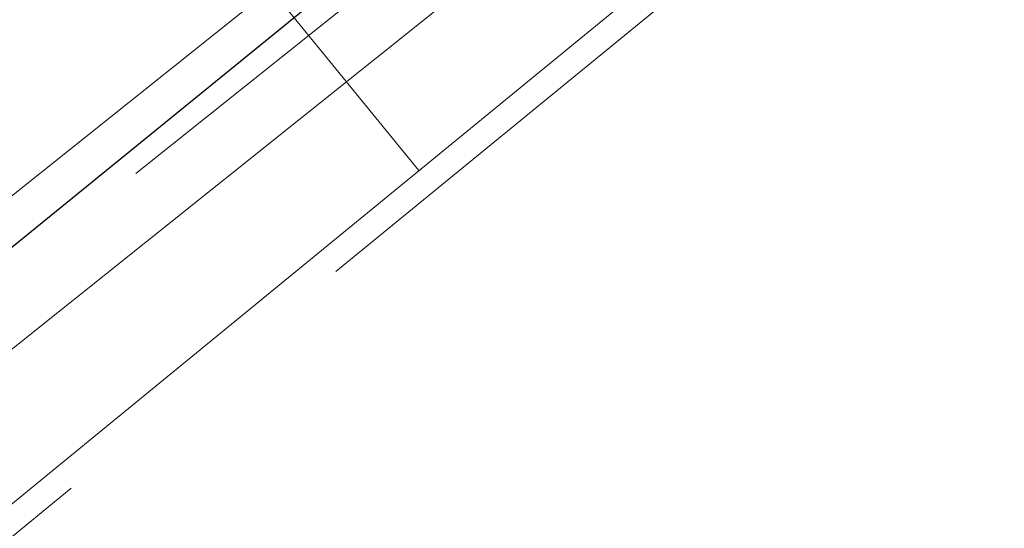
# Model space of a CAD drawing. Header units: metres. Extents: x 92403 to 95147, y 464428 to 465602.
# Tile 534 of 568: x 93401.24 to 93406.99, y 465218.32 to 465221.3. Entities that reach past the tile are written whole.
import ezdxf

# ---------------------------------------------------------------- set-up
doc = ezdxf.new("R2010")
doc.units = ezdxf.units.M
doc.linetypes.add('RI-GWA', pattern=[18.45, 6, -1.8, 1.75, -1.8, 1.75, -1.8, 1.75, -1.8])
doc.linetypes.add('VH-TROTTOIRBAND', pattern=[15, 5, -2, 2, -2, 2, -2])
doc.layers.add('B-OI-RI-GWA_TRANSPORTLEIDING-G', color=7, linetype='RI-GWA', lineweight=18, true_color=0xff8400)
for name, color, linetype, lineweight in [('B-WE-VH-VERHARDING_FUNDERING-G', 252, 'CONTINUOUS', 18), ('N-RO-VW-MARKERING-G', 7, 'CONTINUOUS', 9), ('N-WE-GW-ONTGRAVING-V', 2, 'CONTINUOUS', 30), ('N-WE-VH-KANTOPSLUITING_TROTTOIRBAND-G', 7, 'VH-TROTTOIRBAND', 35), ('N-WE-VH-KANTOPSLUITING_VOORKANTBAND-G', 50, 'CONTINUOUS', 35)]:
    doc.layers.add(name, color=color, linetype=linetype, lineweight=lineweight)

msp = doc.modelspace()

# ---------------------------------------------------------------- linework, layer by layer
at = {"layer": 'B-OI-RI-GWA_TRANSPORTLEIDING-G'}
msp.add_lwpolyline([(93446.043344, 465256.115521), (93414.928619, 465230.784301), (93385.545, 465207.335), (93345.02, 465172.545), (93309.939, 465138.03), (93281.489, 465106.16), (93272.55, 465095.75), (93246.12, 465056.88), (93231.409, 465035.78), (93221.1, 465020.839), (93190.047, 464975.644), (93154.17, 464931), (93110.8, 464886.38), (93068.919, 464854.632), (93060.958017, 464850.622994)], dxfattribs=at)
at = {"layer": 'B-WE-VH-VERHARDING_FUNDERING-G', "lineweight": 13, "flags": 128}
for points in [[(93445.822371, 465256.386945), (93414.70897, 465231.056803), (93385.321779, 465207.604651), (93344.783003, 465172.802825), (93309.685451, 465138.27154), (93281.225658, 465106.390569), (93272.271639, 465095.963079), (93245.831721, 465057.078493), (93231.121404, 465035.979473), (93220.811724, 465021.037488), (93189.76596, 464975.853018), (93153.907518, 464931.232111), (93110.567471, 464886.642928), (93068.733035, 464854.930226), (93060.800581, 464850.935601)], [(93446.264317, 465255.844097), (93415.148269, 465230.5118), (93385.768221, 465207.065349), (93345.256997, 465172.287175), (93310.192549, 465137.78846), (93281.752342, 465105.929431), (93272.828361, 465095.536921), (93246.408279, 465056.681507), (93231.696596, 465035.580527), (93221.388276, 465020.640512), (93190.32804, 464975.434982), (93154.432482, 464930.767889), (93111.032529, 464886.117072), (93069.104965, 464854.333774), (93061.115419, 464850.310399)]]:
    msp.add_lwpolyline(points, dxfattribs=at)
at = {"layer": 'N-RO-VW-MARKERING-G', "ltscale": 5, "flags": 128}
msp.add_lwpolyline([(93403.570537, 465220.415622), (93400.531735, 465224.131222)], dxfattribs=at)
at = {"layer": 'N-WE-GW-ONTGRAVING-V', "flags": 128}
msp.add_lwpolyline([(93385.161698, 465211.839092), (93422.410042, 465242.16203), (93457.876985, 465271.034757), (93477.132376, 465266.736962), (93481.972587, 465270.456272), (93481.927, 465270.04), (93483.431527, 465267.541709), (93477.895673, 465263.287855), (93458.694073, 465267.573643), (93425.223643, 465240.326226), (93425.630065, 465239.826981), (93388.939149, 465210.011523)], dxfattribs=at)
at = {"layer": 'N-WE-VH-KANTOPSLUITING_TROTTOIRBAND-G', "lineweight": 15, "flags": 128}
msp.add_lwpolyline([(93470.706629, 465270.710111), (93456.577004, 465263.573121), (93452.443828, 465260.192805, 0.41421356), (93452.401528, 465259.770655), (93453.192882, 465258.803051, -0.41421356), (93453.129432, 465258.169825), (93441.982632, 465249.053421, -0.41421356), (93441.349407, 465249.11687), (93440.558052, 465250.084475, 0.41421356), (93440.135902, 465250.126775), (93436.96216, 465247.531131, 0.41421356), (93436.91986, 465247.108981), (93437.711215, 465246.141377, -0.41421356), (93437.647765, 465245.508152), (93430.371381, 465239.557166, -0.41421356), (93429.738156, 465239.620615), (93428.946802, 465240.58822, 0.41421356), (93428.524651, 465240.630519), (93425.35091, 465238.034876, 0.41421356), (93425.30861, 465237.612726), (93426.099964, 465236.645122, -0.41421356), (93426.036514, 465236.011897), (93414.889714, 465226.895492, -0.41421356), (93414.256489, 465226.958942), (93413.465134, 465227.926546, 0.41421356), (93413.042984, 465227.968846), (93390.505516, 465209.53659)], format="xyb", dxfattribs=at)
at = {"layer": 'N-WE-VH-KANTOPSLUITING_VOORKANTBAND-G', "linetype": 'Continuous', "lineweight": 15, "flags": 128}
msp.add_lwpolyline([(93453.03447, 465258.285938), (93441.887669, 465249.169533, -0.41421356), (93441.465519, 465249.211833), (93440.674165, 465250.179437, 0.41421356), (93440.040939, 465250.242887), (93436.867198, 465247.647244, 0.41421356), (93436.803748, 465247.014019), (93437.595102, 465246.046415, -0.41421356), (93437.552802, 465245.624265), (93430.276419, 465239.673278, -0.41421356), (93429.854269, 465239.715578), (93429.062914, 465240.683182, 0.41421356), (93428.429689, 465240.746632), (93425.255947, 465238.150989, 0.41421356), (93425.192497, 465237.517764), (93425.983852, 465236.55016, -0.41421356), (93425.941552, 465236.128009), (93414.794751, 465227.011605, -0.41421356), (93414.372601, 465227.053905), (93413.581247, 465228.021509, 0.41421356), (93412.948021, 465228.084959), (93380.482749, 465201.533253)], format="xyb", dxfattribs=at)

doc.saveas('drawing.dxf')
